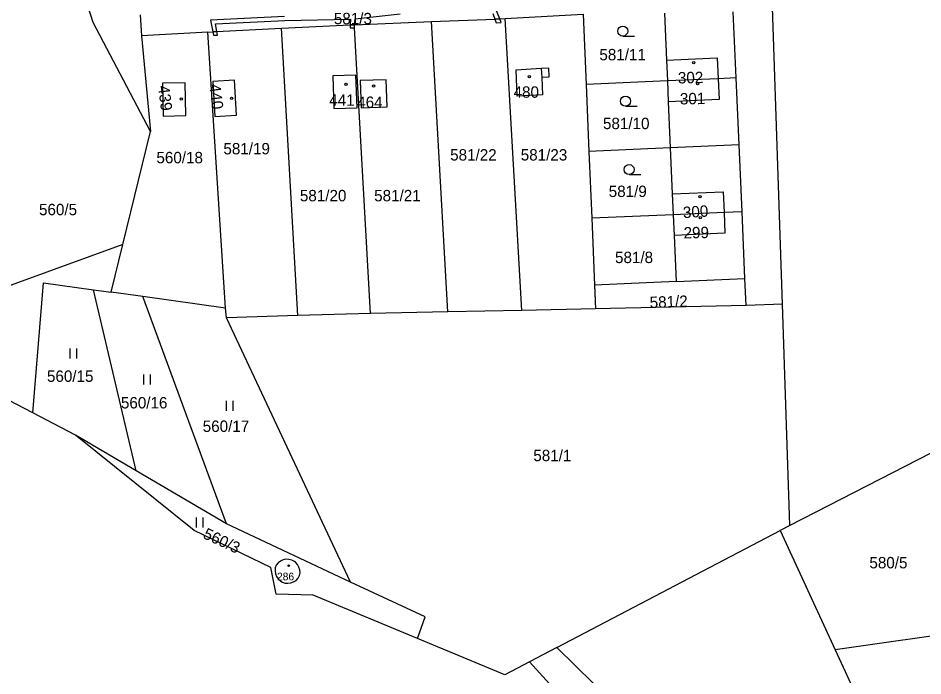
# Model space of a CAD drawing. Extents: x -758582 to -751794, y -998770 to -994350.
# Drawn here: x -756110.2 to -755975, y -995686.7 to -995588.5 of the extents above; entities that cross this region are included whole.
import ezdxf

# ---------------------------------------------------------------- set-up
doc = ezdxf.new("R2010")
doc.units = 0
for name, color, linetype in [('Hranice parcel', 7, 'Continuous'), ('Parcelní čísla', 7, 'Continuous'), ('Vnitřní kresba', 7, 'Continuous'), ('Věcná břemena k části', 7, 'Continuous'), ('Značky budov', 7, 'Continuous'), ('Značky kultur', 7, 'Continuous')]:
    doc.layers.add(name, color=color, linetype=linetype)

msp = doc.modelspace()

# ---------------------------------------------------------------- linework, layer by layer
at = {"layer": 'Hranice parcel'}
for p, q in [((-755995.96, -995631.17), (-755998.77, -995548.79)), ((-756091.97, -995587.97), (-756091.74, -995591.09)), ((-756037.42, -995588.53), (-756025.74, -995587.89)), ((-756034.91, -995632.11), (-756037.42, -995588.53)), ((-756025.74, -995587.89), (-756025.3, -995598.37)), ((-756002.88, -995597.39), (-756003.31, -995587.54)), ((-756059.95, -995589.44), (-756048.43, -995588.95)), ((-756045.98, -995632.35), (-756048.43, -995588.95)), ((-756081.85, -995590.55), (-756091.74, -995591.09)), ((-756091.74, -995591.09), (-756090.43, -995605.39)), ((-756079.22, -995631.77), (-756081.85, -995590.55)), ((-756068.41, -995632.9), (-756070.84, -995589.98)), ((-756013.17, -995597.84), (-756025.3, -995598.37)), ((-756002.44, -995607.38), (-756002.88, -995597.39)), ((-756025.3, -995598.37), (-756024.88, -995608.36)), ((-756094.55, -995622.27), (-756090.43, -995605.39)), ((-756002.44, -995607.38), (-756012.73, -995607.83)), ((-756002.01, -995617.37), (-756002.44, -995607.38)), ((-756012.73, -995607.83), (-756024.88, -995608.36)), ((-756024.88, -995608.36), (-756024.47, -995618.35)), ((-756012.3, -995617.82), (-756024.47, -995618.35)), ((-756001.57, -995627.36), (-756002.01, -995617.37)), ((-756024.47, -995618.35), (-756024.05, -995628.34)), ((-756096.28, -995629.41), (-756094.55, -995622.27)), ((-756011.86, -995627.81), (-756001.57, -995627.36)), ((-756001.4, -995631.38), (-756001.57, -995627.36)), ((-756098.92, -995629.04), (-756096.28, -995629.41)), ((-756092.55, -995656.08), (-756098.92, -995629.04)), ((-756011.86, -995627.81), (-756024.05, -995628.34)), ((-756024.05, -995628.34), (-756023.9, -995631.87)), ((-756091.54, -995630.06), (-756096.28, -995629.41)), ((-756079.04, -995664.01), (-756091.54, -995630.06)), ((-756079.22, -995631.77), (-756091.54, -995630.06)), ((-756079.05, -995633.22), (-756079.22, -995631.77)), ((-756001.4, -995631.38), (-756023.9, -995631.87)), ((-755995.96, -995631.17), (-756001.4, -995631.38)), ((-755994.86, -995664.27), (-755995.96, -995631.17)), ((-756068.41, -995632.9), (-756079.05, -995633.22)), ((-756057.52, -995632.6), (-756068.41, -995632.9)), ((-756045.98, -995632.35), (-756057.52, -995632.6)), ((-756034.91, -995632.11), (-756045.98, -995632.35)), ((-756023.9, -995631.87), (-756034.91, -995632.11)), ((-756060.53, -995672.69), (-756079.05, -995633.22)), ((-756101.61, -995650.76), (-756108, -995647.44)), ((-756092.55, -995656.08), (-756101.61, -995650.76)), ((-755966.97, -995649.94), (-755994.86, -995664.27)), ((-756079.04, -995664.01), (-756092.55, -995656.08)), ((-756060.53, -995672.69), (-756079.04, -995664.01)), ((-755994.86, -995664.27), (-755996.33, -995665.02)), ((-756029.7, -995682.47), (-755996.33, -995665.02)), ((-755996.33, -995665.02), (-755988.07, -995682.82)), ((-756024.2, -995687.83), (-756029.7, -995682.47)), ((-755988.07, -995682.82), (-755976.75, -995707.23))]:
    msp.add_line(p, q, dxfattribs=at)
for points in [[(-756090.43, -995605.39), (-756096.45, -995593.95), (-756098.99, -995589.1), (-756103.73, -995574.26)], [(-756048.43, -995588.95), (-756038.95, -995588.59), (-756038.21, -995588.56), (-756037.42, -995588.53)], [(-756013.61, -995587.7), (-756013.31, -995594.74), (-756013.17, -995597.84)], [(-756070.84, -995589.98), (-756060.56, -995589.47), (-756059.95, -995589.44)], [(-756057.52, -995632.6), (-756059.92, -995589.91), (-756059.95, -995589.44)], [(-756081.85, -995590.55), (-756081.11, -995590.51), (-756080.51, -995590.48), (-756070.84, -995589.98)], [(-756032.04, -995595.95), (-756030.94, -995595.9), (-756030.88, -995597.3), (-756031.93, -995597.35), (-756031.82, -995599.94), (-756035.62, -995600.1), (-756035.78, -995596.19), (-756032.04, -995595.95)], [(-756081.11, -995597.93), (-756080.8, -995603.15), (-756077.56, -995602.96), (-756077.87, -995597.74), (-756081.11, -995597.93)], [(-756063, -995601.98), (-756059.55, -995601.87), (-756059.72, -995596.97), (-756063.17, -995597.09), (-756063, -995601.98)], [(-756059.09, -995597.8), (-756058.95, -995601.85), (-756055.05, -995601.69), (-756055.19, -995597.68), (-756059.09, -995597.8)], [(-756002.88, -995597.39), (-756005.58, -995597.51), (-756013.17, -995597.84)], [(-756013.17, -995597.84), (-756013.04, -995600.94), (-756012.73, -995607.83)], [(-756088.53, -995603.08), (-756085.13, -995603.01), (-756085.24, -995598.11), (-756088.64, -995598.19), (-756088.53, -995603.08)], [(-756012.73, -995607.83), (-756012.43, -995614.72), (-756012.3, -995617.82)], [(-756094.55, -995622.27), (-756128.11, -995634.45), (-756174.15, -995612.71)], [(-756108, -995647.44), (-756124.78, -995638.71), (-756176.66, -995614.77)], [(-756002.01, -995617.37), (-756004.7, -995617.49), (-756012.3, -995617.82)], [(-756012.3, -995617.82), (-756012.16, -995620.92), (-756011.86, -995627.81)], [(-756108, -995647.44), (-756106.39, -995628.01), (-756098.92, -995629.04)], [(-756050.53, -995681.11), (-756066.12, -995674.64), (-756071.63, -995674.5), (-756072.44, -995670.54), (-756083.87, -995665.02), (-756101.61, -995650.76)], [(-755967.21, -995665.33), (-755967.44, -995679.87), (-755988.07, -995682.82)], [(-756068.14, -995671.74), (-756068.07, -995671.31), (-756068.11, -995670.87), (-756068.24, -995670.45), (-756068.46, -995670.07), (-756068.76, -995669.75), (-756068.91, -995669.64), (-756069.3, -995669.43), (-756069.72, -995669.32), (-756070.17, -995669.3), (-756070.6, -995669.39), (-756071, -995669.57), (-756071.35, -995669.83), (-756071.63, -995670.17), (-756071.77, -995670.59), (-756071.8, -995671.02), (-756071.74, -995671.46), (-756071.58, -995671.86), (-756071.34, -995672.22), (-756071.01, -995672.52), (-756070.72, -995672.69), (-756070.31, -995672.84), (-756069.87, -995672.88), (-756069.44, -995672.83), (-756069.03, -995672.68), (-756068.66, -995672.44), (-756068.36, -995672.12), (-756068.14, -995671.74)], [(-756050.53, -995681.11), (-756049.39, -995677.89), (-756060.53, -995672.69)], [(-756029.7, -995682.47), (-756033.78, -995684.61), (-756037.47, -995686.54), (-756050.53, -995681.11)]]:
    msp.add_lwpolyline(points, dxfattribs=at)
at = {"layer": 'Vnitřní kresba'}
for p, q in [((-756013.31, -995594.74), (-756005.71, -995594.41)), ((-756005.71, -995594.41), (-756005.58, -995597.51)), ((-756032.04, -995595.95), (-756031.93, -995597.35)), ((-756005.58, -995597.51), (-756005.44, -995600.6)), ((-756005.44, -995600.6), (-756013.04, -995600.94)), ((-756012.43, -995614.72), (-756004.84, -995614.39)), ((-756004.84, -995614.39), (-756004.7, -995617.49)), ((-756004.7, -995617.49), (-756004.57, -995620.58)), ((-756004.57, -995620.58), (-756012.16, -995620.92))]:
    msp.add_line(p, q, dxfattribs=at)
at = {"layer": 'Věcná břemena k části'}
for points in [[(-756039.26, -995587.78), (-756038.95, -995588.59), (-756038.21, -995588.56), (-756038.78, -995587.1)], [(-756070.37, -995588.22), (-756081.44, -995588.77), (-756081.11, -995590.51), (-756080.51, -995590.48), (-756080.72, -995589.33), (-756070.35, -995588.82), (-756060.52, -995588.6), (-756060.56, -995589.47), (-756059.95, -995589.44), (-756059.81, -995588.56), (-756053.1, -995587.8)]]:
    msp.add_lwpolyline(points, dxfattribs=at)
for points in [[(-756038.21, -995588.56), (-756038.95, -995588.59), (-756038.73, -995589.17), (-756038.01, -995589.1)], [(-756059.95, -995589.44), (-756060.56, -995589.47), (-756060.59, -995589.92), (-756059.92, -995589.91)], [(-756080.51, -995590.48), (-756081.11, -995590.51), (-756081.02, -995591.02), (-756080.41, -995590.98)], [(-756012.09, -995699.27), (-756005.28, -995701.2), (-755999.06, -995706.91), (-755995.32, -995713.24), (-755993.63, -995720.73), (-755983.2, -995712.39), (-755985.85, -995710.78), (-755989.31, -995708.68), (-755990.45, -995707.75), (-755992.71, -995705.9), (-756000.55, -995699.48), (-756002.32, -995698.03), (-756003.31, -995697.22), (-756010.01, -995695.13), (-756015.96, -995693.28), (-756024.2, -995687.83), (-756029.7, -995682.47), (-756033.78, -995684.61), (-756026.37, -995692.79), (-756016.96, -995697.88)]]:
    msp.add_lwpolyline(points, close=True, dxfattribs=at)
at = {"layer": 'Značky budov'}
for centre, radius in [((-756009.22, -995595.13), 0.175), ((-756033.79, -995597.22), 0.175), ((-756061.19, -995598.33), 0.175), ((-756057.08, -995598.6), 0.175), ((-756008.64, -995598.27), 0.175), ((-756085.81, -995600.56), 0.175), ((-756078.3, -995600.43), 0.175), ((-756008.3, -995615.11), 0.175), ((-756008.26, -995618.27), 0.175), ((-756069.77, -995670.25), 0.117)]:
    msp.add_circle(centre, radius, dxfattribs=at)
at = {"layer": 'Značky kultur'}
for p, q in [((-756019.84, -995591.14), (-756018.09, -995591.14)), ((-756019.43, -995601.62), (-756017.68, -995601.62)), ((-756018.89, -995611.83), (-756017.14, -995611.83)), ((-756102.42, -995639.32), (-756102.42, -995637.82)), ((-756101.42, -995639.32), (-756101.42, -995637.82)), ((-756091.4, -995643.2), (-756091.4, -995641.7)), ((-756090.4, -995643.2), (-756090.4, -995641.7)), ((-756079.04, -995647.12), (-756079.04, -995645.62)), ((-756078.04, -995647.12), (-756078.04, -995645.62)), ((-756083.54, -995664.54), (-756083.54, -995663.04)), ((-756082.54, -995664.54), (-756082.54, -995663.04))]:
    msp.add_line(p, q, dxfattribs=at)
for centre in [(-756019.84, -995590.39), (-756019.43, -995600.87), (-756018.89, -995611.08)]:
    msp.add_circle(centre, 0.75, dxfattribs=at)

# ---------------------------------------------------------------- texts
at = {"layer": 'Parcelní čísla'}
for s, height, p in [('581/3', 1.7, (-756063.01, -995589.37)), ('581/11', 1.7, (-756023.33, -995594.76)), ('480', 1.7, (-756036.15, -995600.35)), ('441', 1.7, (-756063.7, -995601.55)), ('464', 1.7, (-756059.52, -995601.87)), ('581/10', 1.7, (-756022.79, -995605.04)), ('581/19', 1.7, (-756079.52, -995608.81)), ('560/18', 1.7, (-756089.53, -995610.14)), ('581/22', 1.7, (-756045.63, -995609.73)), ('581/23', 1.7, (-756035.08, -995609.73)), ('581/20', 1.7, (-756068.09, -995615.82)), ('581/21', 1.7, (-756056.99, -995615.82)), ('581/9', 1.7, (-756021.93, -995615.18)), ('560/5', 1.7, (-756107.08, -995617.9)), ('581/8', 1.7, (-756020.99, -995625.05)), ('560/15', 1.7, (-756105.89, -995642.79)), ('560/16', 1.7, (-756094.84, -995646.76)), ('560/17', 1.7, (-756082.61, -995650.27)), ('581/1', 1.7, (-756033.2, -995654.64)), ('580/5', 1.7, (-755982.97, -995670.65)), ('286', 1.14, (-756071.5, -995672.44))]:
    msp.add_text(s, height=height, dxfattribs=at).set_placement(p)
for s, rotation, p in [('302', 1, (-756011.58, -995598.22)), ('439', 277, (-756089.29, -995598.62)), ('440', 277, (-756081.65, -995598.4)), ('301', 1, (-756011.28, -995601.36)), ('300', 4, (-756010.78, -995618.35)), ('299', 1, (-756010.73, -995621.38)), ('581/2', 2, (-756015.78, -995631.77)), ('560/3', 335, (-756082.69, -995666.08))]:
    msp.add_text(s, height=1.7, rotation=rotation, dxfattribs=at).set_placement(p)

doc.saveas('drawing.dxf')
